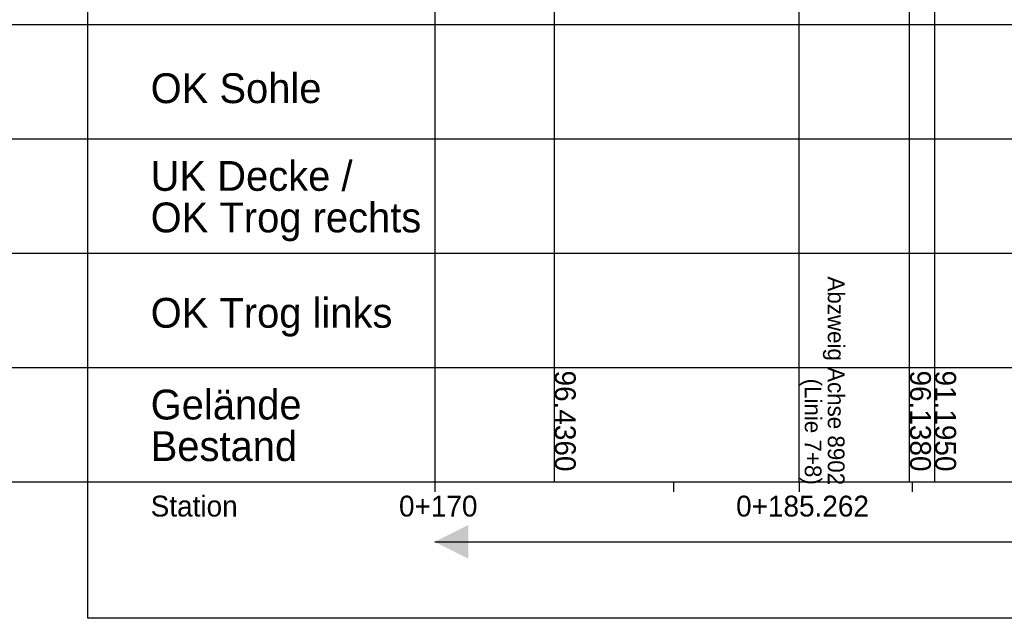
# Model space of a CAD drawing. Header units: metres. Extents: x 3458045 to 3462392, y 5482308 to 5484762.
# Tile 337 of 458: x 3461112 to 3461153, y 5483950 to 5483975. Entities that reach past the tile are written whole.
import ezdxf

# ---------------------------------------------------------------- set-up
doc = ezdxf.new("R2010")
doc.units = ezdxf.units.M
doc.layers.get('0').update_dxf_attribs({"linetype": 'CONTINUOUS'})
for name, color, linetype, lineweight in [('SP_Höhenplan-Beschriftung-Linien', 2, 'CONTINUOUS', 25), ('SP_Höhenplan-Beschriftung-Linien-Bestandsgelände', 7, 'CONTINUOUS', 25), ('SP_Höhenplan-Beschriftung-Text', 2, 'CONTINUOUS', 25)]:
    doc.layers.add(name, color=color, linetype=linetype, lineweight=lineweight)
doc.layers.add('SP_LAYOUT', color=50, linetype='CONTINUOUS', plot=False)
doc.layers.add('SP_VERM-VA-B44', color=150, linetype='CONTINUOUS')
doc.styles.add('K_ISOCP', font='k_isocp.shx')

# ---------------------------------------------------------------- blocks, each defined once
blk = doc.blocks.new('SOFI-PFV')
at = {"color": 0, "linetype": 'Continuous'}
blk.add_solid([(-0.0625, 0.125), (0.0625, 0.125), (0, 0)], dxfattribs=at)

msp = doc.modelspace()

# ---------------------------------------------------------------- linework, layer by layer
at = {"layer": 'SP_Höhenplan-Beschriftung-Linien', "color": 1, "linetype": 'ByBlock'}
msp.add_line((3461144.4464, 5483956.0493), (3461144.4464, 5484001.0547), dxfattribs=at)
at = {"layer": 'SP_Höhenplan-Beschriftung-Linien', "color": 2}
for p, q in [((3461463.4646, 5483975.2078), (3460947.0765, 5483975.2078)), ((3461463.4646, 5483970.4182), (3460947.0765, 5483970.4182)), ((3461463.4646, 5483965.6286), (3460947.0765, 5483965.6286)), ((3461463.4646, 5483960.8389), (3460947.0765, 5483960.8389)), ((3461463.4646, 5483956.0493), (3460947.0765, 5483956.0493))]:
    msp.add_line(p, q, dxfattribs=at)
at = {"layer": 'SP_Höhenplan-Beschriftung-Linien', "color": 3}
msp.add_lwpolyline([(3461129.1844, 5484001.1911), (3461129.1844, 5483956.0493)], dxfattribs=at)
at = {"layer": 'SP_Höhenplan-Beschriftung-Linien-Bestandsgelände'}
for p, q in [((3461134.1844, 5484006.2235), (3461134.1844, 5483956.0493)), ((3461149.0601, 5484005.9248), (3461149.0601, 5483956.0493)), ((3461150.1139, 5484000.9826), (3461150.1139, 5483956.0493))]:
    msp.add_line(p, q, dxfattribs=at)
at = {"layer": 'SP_Höhenplan-Beschriftung-Text', "color": 2}
for p, q in [((3461129.1844, 5483956.0493), (3461129.1844, 5483955.6392)), ((3461139.1844, 5483956.0493), (3461139.1844, 5483955.6392)), ((3461144.4464, 5483956.0493), (3461144.4464, 5483955.6392)), ((3461149.1844, 5483956.0493), (3461149.1844, 5483955.6392))]:
    msp.add_line(p, q, dxfattribs=at)
at = {"layer": 'SP_LAYOUT'}
msp.add_lwpolyline([(3461114.6626, 5484045.9145), (3461465.2583, 5484045.9145), (3461465.2583, 5483950.3419), (3461114.6626, 5483950.3419)], close=True, dxfattribs=at)
at = {"layer": 'SP_VERM-VA-B44', "color": 1}
msp.add_line((3461129.1844, 5483953.548), (3461463.4646, 5483953.548), dxfattribs=at)

# ---------------------------------------------------------------- block references
at = {"layer": 'SP_VERM-VA-B44', "color": 1, "xscale": 11.25, "yscale": 11.25, "zscale": 11.25, "rotation": 270}
msp.add_blockref('SOFI-PFV', (3461129.1844, 5483953.548), dxfattribs=at)

# ---------------------------------------------------------------- texts
at = {"layer": 'SP_Höhenplan-Beschriftung-Text', "color": 3, "lineweight": 50, "style": 'K_ISOCP'}
for s, p in [('OK Sohle', (3461117.2903, 5483971.9251)), ('UK Decke /', (3461117.2903, 5483968.2508)), ('OK Trog rechts', (3461117.2903, 5483966.5109)), ('OK Trog links', (3461117.2903, 5483962.515)), ('Gelände', (3461117.2903, 5483958.6716)), ('Bestand', (3461117.2903, 5483956.9316))]:
    msp.add_text(s, height=1.25, dxfattribs=at).set_placement(p)
at = {"layer": 'SP_Höhenplan-Beschriftung-Text', "color": 1, "style": 'K_ISOCP'}
for s, p in [('Abzweig Achse 8902', (3461145.6495, 5483964.6637)), ('(Linie 7+8)', (3461144.6835, 5483960.3838))]:
    msp.add_text(s, height=0.7, rotation=270, dxfattribs=at).set_placement(p)
at = {"layer": 'SP_Höhenplan-Beschriftung-Text', "style": 'K_ISOCP'}
for s, p in [('Station', (3461117.2903, 5483954.6057)), ('0+170', (3461127.6903, 5483954.6057)), ('0+185.262', (3461141.8088, 5483954.6057))]:
    msp.add_text(s, height=0.875, dxfattribs=at).set_placement(p)
at = {"layer": 'SP_Höhenplan-Beschriftung-Text', "char_height": 0.875, "width": 7.557299, "attachment_point": 7, "rotation": 270, "style": 'K_ISOCP'}
for s, insert in [('96.4360', (3461134.2038, 5483960.7225)), ('96.1380', (3461149.0795, 5483960.7225)), ('91.1950', (3461150.1333, 5483960.7225))]:
    msp.add_mtext(s, dxfattribs=dict(at, insert=insert))

doc.saveas('drawing.dxf')
